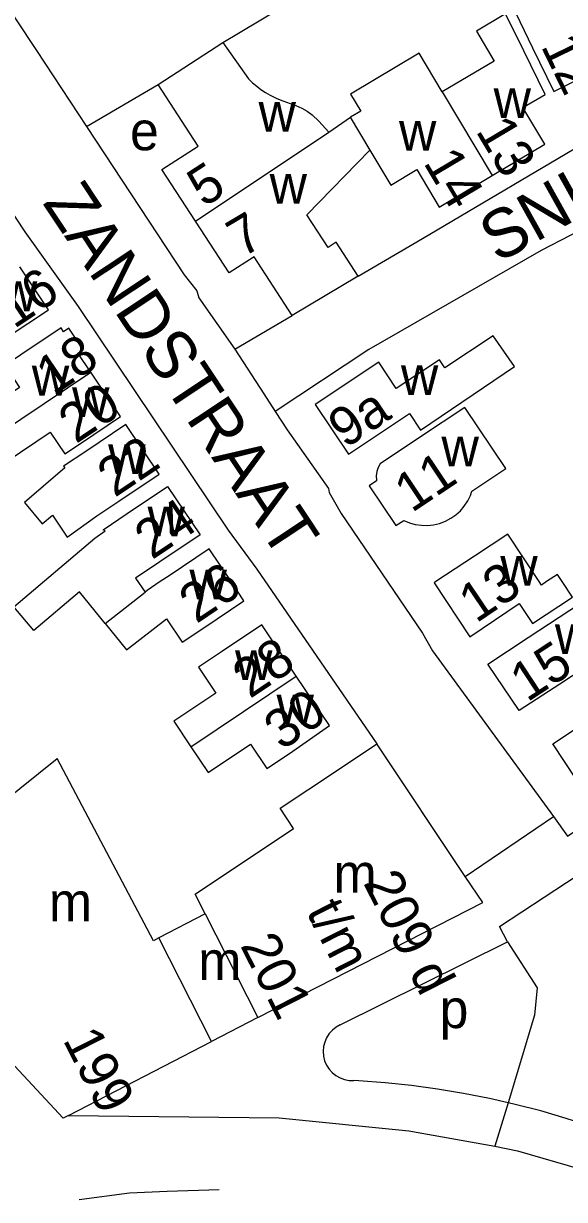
# Model space of a CAD drawing. Extents: x 161775 to 163181, y 382878 to 383925.
# Drawn here: x 162879.2 to 162935.1, y 383686.1 to 383807.7 of the extents above; entities that cross this region are included whole.
import ezdxf

# ---------------------------------------------------------------- set-up
doc = ezdxf.new("R2010")
doc.units = 0
for name, color, linetype in [('BLT_Basislijn', 7, 'Continuous'), ('BLT_Bebouwing', 7, 'Continuous'), ('BLT_Centroide', 7, 'Continuous'), ('BLT_Huisnummer', 7, 'Continuous'), ('BLT_Huisnummer_reeks', 7, 'Continuous'), ('BLT_Onderdoorgang_en_onderverdeling', 7, 'Continuous'), ('BLT_Onderverdeling_panden', 7, 'Continuous'), ('BLT_Straatnaam', 7, 'Continuous')]:
    doc.layers.add(name, color=color, linetype=linetype)

msp = doc.modelspace()

# ---------------------------------------------------------------- linework, layer by layer
at = {"layer": 'BLT_Basislijn'}
for p, q in [((162899.84, 383805.77), (162907.51, 383810.37)), ((162880.56, 383804.94), (162885.74, 383797.06)), ((162885.74, 383797.06), (162893.13, 383801.41)), ((162901.07, 383774.05), (162906.98, 383777.51)), ((162924.88, 383719.51), (162933.99, 383725.7)), ((162911.96, 383704.17), (162929.26, 383712.76)), ((162929.3, 383696.11), (162927.95, 383691.62))]:
    msp.add_line(p, q, dxfattribs=at)
for points in [[(162862.81, 383831.51), (162863.53, 383830.66), (162880.56, 383804.94)], [(162851.26, 383828.4), (162861.71, 383812.99), (162879.37, 383786.19), (162884.88, 383778.46), (162900.37, 383755.32), (162903.33, 383751.28), (162915.73, 383733.22)], [(162913.82, 383781.58), (162920.46, 383785.5), (162938.42, 383796.12), (162936.28, 383799.6), (162952.06, 383807.24), (162954.86, 383802.65)], [(162885.74, 383797.06), (162895.83, 383781.74), (162897.13, 383780.08), (162897.35, 383779.35), (162901.07, 383774.05)], [(162968.73, 383755.54), (162948.83, 383789.25), (162945.43, 383787.24), (162943.84, 383790.01), (162932.73, 383784.23), (162914.92, 383774), (162905.25, 383767.58)], [(162901.07, 383774.05), (162904.07, 383769.42), (162905.25, 383767.58)], [(162905.25, 383767.58), (162906.46, 383765.69), (162910.75, 383759.65), (162910.82, 383759.23), (162912.06, 383757.05), (162920.46, 383744.69), (162921.48, 383742.85), (162933.99, 383725.7)], [(162933.99, 383725.7), (162935.46, 383723.67)], [(162929.26, 383712.76), (162928.4, 383714.35), (162937.64, 383720.4)], [(162929.26, 383712.76), (162932.3, 383707.99), (162932.02, 383705.17), (162929.3, 383696.11)], [(162911.96, 383704.17), (162911.53, 383703.93), (162911.15, 383703.62), (162910.82, 383703.26), (162910.55, 383702.84), (162910.36, 383702.39), (162910.23, 383701.92), (162910.19, 383701.43), (162910.23, 383700.94), (162910.35, 383700.46), (162910.54, 383700.01), (162910.8, 383699.59), (162911.13, 383699.23), (162911.51, 383698.92), (162911.94, 383698.68), (162912.4, 383698.5), (162912.88, 383698.41), (162913.37, 383698.4)], [(162929.3, 383696.11), (162927.38, 383696.54), (162924.7, 383697.07), (162922.01, 383697.51), (162919.31, 383697.88), (162916.59, 383698.17), (162913.87, 383698.38), (162913.37, 383698.4)], [(162940.48, 383692.76), (162937.9, 383693.67), (162935.31, 383694.5), (162932.68, 383695.26), (162930.04, 383695.94), (162929.3, 383696.11)], [(162883.88, 383694.79), (162905.66, 383694.54), (162919.04, 383693.2), (162927.95, 383691.62)], [(162927.95, 383691.62), (162930.27, 383691.13), (162939.45, 383688.47)], [(162885, 383686.11), (162890.2, 383686.8), (162894.08, 383686.98), (162899.44, 383687.15)]]:
    msp.add_lwpolyline(points, dxfattribs=at)
at = {"layer": 'BLT_Bebouwing'}
for p, q in [((162893.13, 383801.41), (162899.84, 383805.77)), ((162913.82, 383781.58), (162906.98, 383777.51)), ((162924.88, 383719.51), (162915.73, 383733.22)), ((162892.66, 383712.86), (162882.71, 383731.71)), ((162926.69, 383716.81), (162924.88, 383719.51)), ((162898, 383715.65), (162893.22, 383713.16)), ((162893.22, 383713.16), (162892.66, 383712.86)), ((162903.46, 383704.93), (162898.65, 383702.46)), ((162883.88, 383694.79), (162898.65, 383702.46))]:
    msp.add_line(p, q, dxfattribs=at)
for points in [[(162938.06, 383814.4), (162935.13, 383812.98), (162935.37, 383812.49), (162929.64, 383809.71), (162931.83, 383805.2), (162934.02, 383800.7), (162939.91, 383803.61), (162938.52, 383806.51), (162941.21, 383807.82)], [(162927.65, 383792), (162933.09, 383795.24), (162930.83, 383799.03), (162933.12, 383800.39), (162930.92, 383804.88), (162929.05, 383808.72), (162926.04, 383806.93), (162927.87, 383803.84), (162922.5, 383800.65)], [(162899.84, 383805.77), (162902.47, 383802.01), (162902.89, 383801.6), (162903.33, 383801.23), (162903.77, 383800.9), (162904.25, 383800.58), (162904.73, 383800.3), (162905.4, 383799.96), (162906.03, 383799.71), (162906.79, 383799.44), (162907.38, 383799.25), (162907.99, 383798.97), (162908.53, 383798.66), (162909.07, 383798.27), (162909.76, 383797.62), (162910.78, 383796.49)], [(162922.5, 383800.65), (162920.13, 383804.64), (162913.03, 383800.42), (162914.08, 383798.66), (162913.01, 383798.02)], [(162897.01, 383787.27), (162893.54, 383792.62), (162897.27, 383795.03), (162893.13, 383801.41)], [(162910.78, 383796.49), (162913.01, 383798.02)], [(162913.82, 383781.58), (162911.54, 383785.1), (162910.7, 383784.56), (162908.5, 383787.94), (162915.02, 383794.63)], [(162915.02, 383794.63), (162917.18, 383791.01), (162919.87, 383792.61), (162922.17, 383788.74), (162927.65, 383792)], [(162906.98, 383777.51), (162903.05, 383783.58), (162900.49, 383781.92), (162897.01, 383787.27)], [(162868.52, 383771.02), (162872.62, 383773.76), (162871.84, 383774.91), (162874.09, 383776.42), (162875.7, 383774.02), (162877.66, 383775.34), (162881.82, 383778.12), (162878.84, 383782.56)], [(162886.2, 383771.65), (162884.86, 383773.64), (162885.38, 383773.99), (162883.9, 383776.21), (162883.37, 383775.85), (162883.11, 383776.24), (162878.96, 383773.45), (162877.32, 383772.37), (162878.83, 383770.09), (162873.01, 383766.19), (162871.3, 383768.54), (162870.95, 383768.33)], [(162927.76, 383775.43), (162922.77, 383772.11), (162922.21, 383772.95), (162917.75, 383769.98), (162915.94, 383772.7), (162909.37, 383768.33), (162912.8, 383763.17), (162919.13, 383767.38), (162920.27, 383765.65), (162929.96, 383772.24), (162927.76, 383775.43)], [(162875.87, 383764.73), (162877.43, 383762.4), (162881.98, 383765.46), (162883.49, 383763.22), (162885.11, 383764.29), (162889.27, 383767.08), (162886.2, 383771.65)], [(162925.57, 383759.37), (162929.07, 383761.7), (162924.85, 383768.02), (162920.24, 383764.97), (162916.07, 383762.2)], [(162886.8, 383756.81), (162889.09, 383758.34), (162893.24, 383761.13), (162889.81, 383766.25), (162885.66, 383763.47), (162883.38, 383761.95), (162883.5, 383761.76), (162879.34, 383758.2), (162881.17, 383755.97), (162882.23, 383756.89), (162883.75, 383754.6), (162886.8, 383756.81)], [(162916.07, 383762.2), (162915.87, 383761.81), (162915.73, 383761.38), (162915.68, 383760.94), (162915.7, 383760.5), (162915.71, 383760.42)], [(162887.46, 383755.36), (162889.96, 383757.04), (162894.12, 383759.83), (162897.47, 383754.83), (162893.32, 383752.04), (162890.82, 383750.37), (162891.8, 383748.91)], [(162915.71, 383760.42), (162914.95, 383759.9), (162917.7, 383755.81), (162918.52, 383756.34)], [(162918.52, 383756.34), (162919.1, 383756.09), (162919.71, 383755.92), (162920.34, 383755.83), (162920.98, 383755.82), (162921.61, 383755.88), (162922.22, 383756.03), (162922.82, 383756.25), (162923.38, 383756.55), (162923.9, 383756.91), (162924.37, 383757.34), (162924.78, 383757.82), (162925.13, 383758.35), (162925.41, 383758.92), (162925.57, 383759.37)], [(162887.66, 383745.68), (162885.02, 383748.94), (162880.31, 383744.94), (162878.22, 383747.41), (162886.6, 383754.51), (162887.68, 383755.24), (162887.46, 383755.36)], [(162935.95, 383748.41), (162934.9, 383750), (162934.41, 383750.75), (162933.27, 383750), (162932.74, 383749.65), (162932.51, 383750), (162929.27, 383754.91), (162925.83, 383752.64), (162921.83, 383750), (162921.65, 383749.88), (162925.34, 383744.3), (162930.44, 383747.74), (162931.81, 383745.68), (162935.95, 383748.41)], [(162895.63, 383743.73), (162897.86, 383745.23), (162902.01, 383748.01), (162900.69, 383750), (162898.42, 383753.39), (162894.27, 383750.61), (162893.36, 383750), (162892.02, 383749.09), (162891.8, 383748.91)], [(162934.64, 383739.41), (162930.46, 383736.66), (162927.21, 383741.46), (162931.39, 383744.21), (162937.8, 383748.42), (162940.99, 383743.58), (162934.64, 383739.41)], [(162887.66, 383745.68), (162889.86, 383742.94), (162894.01, 383746.15), (162895.63, 383743.73)], [(162907.42, 383740.21), (162903.86, 383745.54), (162899.7, 383742.75), (162897.3, 383741.14), (162899.09, 383738.46), (162894.76, 383735.56), (162896.53, 383732.92)], [(162896.53, 383732.92), (162898.3, 383730.27), (162902.67, 383733.2), (162904.36, 383730.67), (162906.7, 383732.23), (162910.84, 383735.11), (162907.42, 383740.21)], [(162935.46, 383723.67), (162938.76, 383725.93), (162933.92, 383733.23), (162938.32, 383736.15)], [(162898, 383715.65), (162896.97, 383717.68), (162907.13, 383724.47), (162905.74, 383726.56), (162911.57, 383730.44), (162915.73, 383733.22)], [(162865.98, 383714.96), (162868.78, 383717.51), (162871.76, 383720.22), (162872.87, 383723.81), (162882.71, 383731.71)], [(162903.46, 383704.93), (162926.69, 383716.81)], [(162883.88, 383694.79), (162883.34, 383694.51), (162865.08, 383714.14), (162865.98, 383714.96)]]:
    msp.add_lwpolyline(points, dxfattribs=at)
at = {"layer": 'BLT_Onderdoorgang_en_onderverdeling'}
for p, q in [((162898, 383715.65), (162903.46, 383704.93)), ((162898.65, 383702.46), (162893.22, 383713.16))]:
    msp.add_line(p, q, dxfattribs=at)
at = {"layer": 'BLT_Onderverdeling_panden'}
for p, q in [((162922.5, 383800.65), (162927.65, 383792)), ((162913, 383798.02), (162915.02, 383794.63)), ((162897.01, 383787.27), (162910.78, 383796.49)), ((162875.87, 383764.73), (162886.2, 383771.65)), ((162887.66, 383745.68), (162891.8, 383748.91)), ((162896.53, 383732.92), (162907.42, 383740.21))]:
    msp.add_line(p, q, dxfattribs=at)

# ---------------------------------------------------------------- texts
at = {"layer": 'BLT_Centroide'}
for s, p in [('w', (162927.81, 383797.95)), ('w', (162903.52, 383796.53)), ('e', (162890.24, 383794.61)), ('w', (162918.03, 383794.58)), ('w', (162904.66, 383789.09)), ('w', (162876.78, 383777.97)), ('w', (162880.09, 383769.25)), ('w', (162918.23, 383769.31)), ('w', (162884.25, 383767.03)), ('w', (162922.42, 383761.91)), ('w', (162887.98, 383761.12)), ('w', (162892.05, 383754.69)), ('w', (162928.5, 383749.59)), ('w', (162896.38, 383748.16)), ('w', (162934.14, 383742.53)), ('w', (162901.09, 383739.83)), ('w', (162905.38, 383735.25)), ('m', (162911.27, 383717.84)), ('m', (162881.86, 383714.89)), ('m', (162897.29, 383708.8)), ('p', (162922.23, 383703.83))]:
    msp.add_text(s, height=4, dxfattribs=at).set_placement(p)
at = {"layer": 'BLT_Huisnummer'}
for s, rotation, p in [('12', 295.9115, (162932.65, 383805.4)), ('13', 300.7539, (162925.9, 383796.62)), ('14', 300.7496, (162920.49, 383793.34)), ('5', 32.9814, (162897.88, 383788.65)), ('7', 30.7328, (162901.84, 383783.45)), ('16', 33.8427, (162878.25, 383776.09)), ('18', 33.8267, (162882.32, 383769.19)), ('20', 33.8267, (162884.64, 383764.2)), ('9a', 33.6138, (162912.49, 383763.71)), ('22', 33.8363, (162888.65, 383758.65)), ('11', 33.709, (162919.34, 383757.07)), ('24', 33.8363, (162892.5, 383752.21)), ('26', 33.8267, (162897.09, 383745.6)), ('13', 33.9461, (162926, 383745.65)), ('28', 33.8234, (162902.62, 383737.84)), ('15', 33.3087, (162931.27, 383737.48)), ('30', 34.7045, (162905.93, 383732.47)), ('199', 296.9788, (162883.25, 383702.63))]:
    msp.add_text(s, height=4, rotation=rotation, dxfattribs=at).set_placement(p)
at = {"layer": 'BLT_Huisnummer_reeks'}
for s, rotation, p in [('209 d', 296.9852, (162914.29, 383718.87)), ('t/m', 296.9852, (162908.4, 383715.9)), ('201', 296.9942, (162901.58, 383712.38))]:
    msp.add_text(s, height=4, rotation=rotation, dxfattribs=at).set_placement(p)
at = {"layer": 'BLT_Straatnaam'}
for s, rotation, p in [('SNIPHOF', 29.0897, (162928.23, 383782.88)), ('ZANDSTRAAT', 303.5779, (162881.14, 383789.17))]:
    msp.add_text(s, height=5, rotation=rotation, dxfattribs=at).set_placement(p)

doc.saveas('drawing.dxf')
